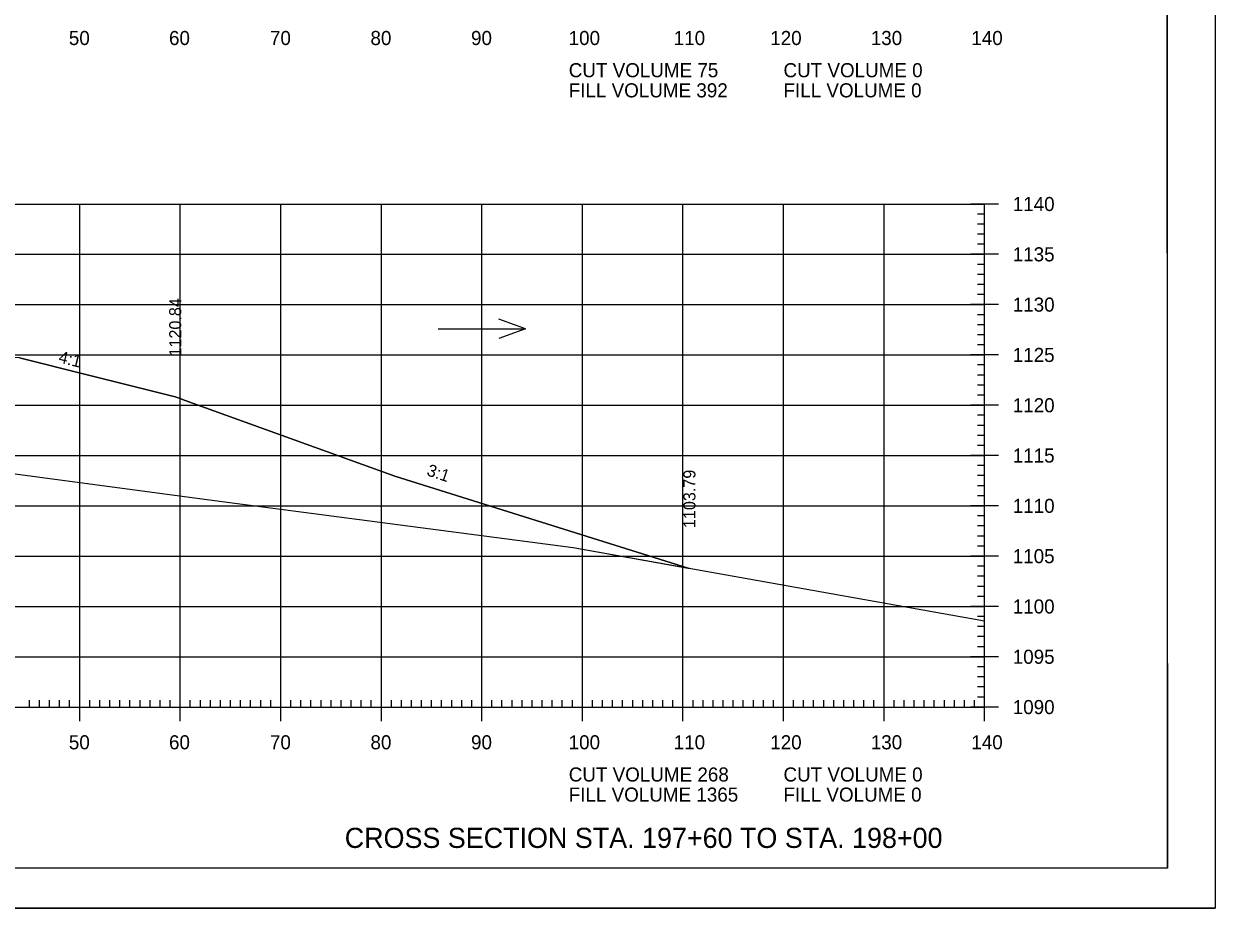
# Model space of a CAD drawing. Extents: x 1322838 to 1324533, y 339903 to 351025.
# Drawn here: x 1324217.4 to 1324335.9, y 350385.3 to 350473.2 of the extents above; entities that cross this region are included whole.
import ezdxf

# ---------------------------------------------------------------- set-up
doc = ezdxf.new("R2010")
doc.units = 0
for name, color, linetype in [('R_Axis', 7, 'Continuous'), ('R_Axis Annot', 7, 'Continuous'), ('R_Border', 7, 'Continuous'), ('R_Draft', 7, 'Continuous'), ('R_Exist Surface', 7, 'Continuous'), ('R_Fin Surface', 7, 'Continuous'), ('R_Fin Surface Annot', 7, 'Continuous'), ('R_Grid', 7, 'Continuous'), ('R_No Plot', 7, 'Continuous'), ('R_Water Annot', 7, 'Continuous')]:
    doc.layers.add(name, color=color, linetype=linetype)

msp = doc.modelspace()

# ---------------------------------------------------------------- linework, layer by layer
at = {"layer": 'R_Axis'}
for p, q in [((1324314.38, 350455.25), (1324311.58, 350455.25)), ((1324312.98, 350405.25), (1324312.98, 350455.25)), ((1324312.98, 350454.25), (1324312.28, 350454.25)), ((1324312.98, 350453.25), (1324312.28, 350453.25)), ((1324312.98, 350452.25), (1324312.28, 350452.25)), ((1324312.98, 350451.25), (1324312.28, 350451.25)), ((1324314.38, 350450.25), (1324311.58, 350450.25)), ((1324312.98, 350449.25), (1324312.28, 350449.25)), ((1324312.98, 350448.25), (1324312.28, 350448.25)), ((1324312.98, 350447.25), (1324312.28, 350447.25)), ((1324312.98, 350446.25), (1324312.28, 350446.25)), ((1324314.38, 350445.25), (1324311.58, 350445.25)), ((1324312.98, 350444.25), (1324312.28, 350444.25)), ((1324312.98, 350443.25), (1324312.28, 350443.25)), ((1324312.98, 350442.25), (1324312.28, 350442.25)), ((1324314.38, 350440.25), (1324311.58, 350440.25)), ((1324312.98, 350441.25), (1324312.28, 350441.25)), ((1324312.98, 350439.25), (1324312.28, 350439.25)), ((1324312.98, 350438.25), (1324312.28, 350438.25)), ((1324312.98, 350437.25), (1324312.28, 350437.25)), ((1324312.98, 350436.25), (1324312.28, 350436.25)), ((1324314.38, 350435.25), (1324311.58, 350435.25)), ((1324312.98, 350434.25), (1324312.28, 350434.25)), ((1324312.98, 350433.25), (1324312.28, 350433.25)), ((1324312.98, 350432.25), (1324312.28, 350432.25)), ((1324312.98, 350431.25), (1324312.28, 350431.25)), ((1324314.38, 350430.25), (1324311.58, 350430.25)), ((1324312.98, 350429.25), (1324312.28, 350429.25)), ((1324312.98, 350428.25), (1324312.28, 350428.25)), ((1324312.98, 350427.25), (1324312.28, 350427.25)), ((1324312.98, 350426.25), (1324312.28, 350426.25)), ((1324314.38, 350425.25), (1324311.58, 350425.25)), ((1324312.98, 350424.25), (1324312.28, 350424.25)), ((1324312.98, 350423.25), (1324312.28, 350423.25)), ((1324312.98, 350422.25), (1324312.28, 350422.25)), ((1324314.38, 350420.25), (1324311.58, 350420.25)), ((1324312.98, 350421.25), (1324312.28, 350421.25)), ((1324312.98, 350419.25), (1324312.28, 350419.25)), ((1324312.98, 350418.25), (1324312.28, 350418.25)), ((1324312.98, 350417.25), (1324312.28, 350417.25)), ((1324312.98, 350416.25), (1324312.28, 350416.25)), ((1324314.38, 350415.25), (1324311.58, 350415.25)), ((1324312.98, 350414.25), (1324312.28, 350414.25)), ((1324312.98, 350413.25), (1324312.28, 350413.25)), ((1324312.98, 350412.25), (1324312.28, 350412.25)), ((1324312.98, 350411.25), (1324312.28, 350411.25)), ((1324314.38, 350410.25), (1324311.58, 350410.25)), ((1324312.98, 350409.25), (1324312.28, 350409.25)), ((1324312.98, 350408.25), (1324312.28, 350408.25)), ((1324312.98, 350407.25), (1324312.28, 350407.25)), ((1324217.98, 350405.25), (1324217.98, 350405.95)), ((1324218.98, 350405.25), (1324218.98, 350405.95)), ((1324219.98, 350405.25), (1324219.98, 350405.95)), ((1324220.98, 350405.25), (1324220.98, 350405.95)), ((1324221.98, 350405.25), (1324221.98, 350405.95)), ((1324222.98, 350403.85), (1324222.98, 350406.65)), ((1324223.98, 350405.25), (1324223.98, 350405.95)), ((1324224.98, 350405.25), (1324224.98, 350405.95)), ((1324225.98, 350405.25), (1324225.98, 350405.95)), ((1324226.98, 350405.25), (1324226.98, 350405.95)), ((1324227.98, 350405.25), (1324227.98, 350405.95)), ((1324228.98, 350405.25), (1324228.98, 350405.95)), ((1324229.98, 350405.25), (1324229.98, 350405.95)), ((1324230.98, 350405.25), (1324230.98, 350405.95)), ((1324231.98, 350405.25), (1324231.98, 350405.95)), ((1324232.98, 350403.85), (1324232.98, 350406.65)), ((1324233.98, 350405.25), (1324233.98, 350405.95)), ((1324234.98, 350405.25), (1324234.98, 350405.95)), ((1324235.98, 350405.25), (1324235.98, 350405.95)), ((1324236.98, 350405.25), (1324236.98, 350405.95)), ((1324237.98, 350405.25), (1324237.98, 350405.95)), ((1324238.98, 350405.25), (1324238.98, 350405.95)), ((1324239.98, 350405.25), (1324239.98, 350405.95)), ((1324240.98, 350405.25), (1324240.98, 350405.95)), ((1324241.98, 350405.25), (1324241.98, 350405.95)), ((1324242.98, 350403.85), (1324242.98, 350406.65)), ((1324243.98, 350405.25), (1324243.98, 350405.95)), ((1324244.98, 350405.25), (1324244.98, 350405.95)), ((1324245.98, 350405.25), (1324245.98, 350405.95)), ((1324246.98, 350405.25), (1324246.98, 350405.95)), ((1324247.98, 350405.25), (1324247.98, 350405.95)), ((1324248.98, 350405.25), (1324248.98, 350405.95)), ((1324249.98, 350405.25), (1324249.98, 350405.95)), ((1324250.98, 350405.25), (1324250.98, 350405.95)), ((1324251.98, 350405.25), (1324251.98, 350405.95)), ((1324252.98, 350403.85), (1324252.98, 350406.65)), ((1324253.98, 350405.25), (1324253.98, 350405.95)), ((1324254.98, 350405.25), (1324254.98, 350405.95)), ((1324255.98, 350405.25), (1324255.98, 350405.95)), ((1324256.98, 350405.25), (1324256.98, 350405.95)), ((1324257.98, 350405.25), (1324257.98, 350405.95)), ((1324258.98, 350405.25), (1324258.98, 350405.95)), ((1324259.98, 350405.25), (1324259.98, 350405.95)), ((1324260.98, 350405.25), (1324260.98, 350405.95)), ((1324261.98, 350405.25), (1324261.98, 350405.95)), ((1324262.98, 350403.85), (1324262.98, 350406.65)), ((1324263.98, 350405.25), (1324263.98, 350405.95)), ((1324264.98, 350405.25), (1324264.98, 350405.95)), ((1324265.98, 350405.25), (1324265.98, 350405.95)), ((1324266.98, 350405.25), (1324266.98, 350405.95)), ((1324267.98, 350405.25), (1324267.98, 350405.95)), ((1324268.98, 350405.25), (1324268.98, 350405.95)), ((1324269.98, 350405.25), (1324269.98, 350405.95)), ((1324270.98, 350405.25), (1324270.98, 350405.95)), ((1324271.98, 350405.25), (1324271.98, 350405.95)), ((1324272.98, 350403.85), (1324272.98, 350406.65)), ((1324273.98, 350405.25), (1324273.98, 350405.95)), ((1324274.98, 350405.25), (1324274.98, 350405.95)), ((1324275.98, 350405.25), (1324275.98, 350405.95)), ((1324276.98, 350405.25), (1324276.98, 350405.95)), ((1324277.98, 350405.25), (1324277.98, 350405.95)), ((1324278.98, 350405.25), (1324278.98, 350405.95)), ((1324279.98, 350405.25), (1324279.98, 350405.95)), ((1324280.98, 350405.25), (1324280.98, 350405.95)), ((1324281.98, 350405.25), (1324281.98, 350405.95)), ((1324282.98, 350403.85), (1324282.98, 350406.65)), ((1324283.98, 350405.25), (1324283.98, 350405.95)), ((1324284.98, 350405.25), (1324284.98, 350405.95)), ((1324285.98, 350405.25), (1324285.98, 350405.95)), ((1324286.98, 350405.25), (1324286.98, 350405.95)), ((1324287.98, 350405.25), (1324287.98, 350405.95)), ((1324288.98, 350405.25), (1324288.98, 350405.95)), ((1324289.98, 350405.25), (1324289.98, 350405.95)), ((1324290.98, 350405.25), (1324290.98, 350405.95)), ((1324291.98, 350405.25), (1324291.98, 350405.95)), ((1324292.98, 350403.85), (1324292.98, 350406.65)), ((1324293.98, 350405.25), (1324293.98, 350405.95)), ((1324294.98, 350405.25), (1324294.98, 350405.95)), ((1324295.98, 350405.25), (1324295.98, 350405.95)), ((1324296.98, 350405.25), (1324296.98, 350405.95)), ((1324297.98, 350405.25), (1324297.98, 350405.95)), ((1324298.98, 350405.25), (1324298.98, 350405.95)), ((1324299.98, 350405.25), (1324299.98, 350405.95)), ((1324300.98, 350405.25), (1324300.98, 350405.95)), ((1324301.98, 350405.25), (1324301.98, 350405.95)), ((1324302.98, 350403.85), (1324302.98, 350406.65)), ((1324303.98, 350405.25), (1324303.98, 350405.95)), ((1324304.98, 350405.25), (1324304.98, 350405.95)), ((1324305.98, 350405.25), (1324305.98, 350405.95)), ((1324306.98, 350405.25), (1324306.98, 350405.95)), ((1324307.98, 350405.25), (1324307.98, 350405.95)), ((1324308.98, 350405.25), (1324308.98, 350405.95)), ((1324309.98, 350405.25), (1324309.98, 350405.95)), ((1324310.98, 350405.25), (1324310.98, 350405.95)), ((1324311.98, 350405.25), (1324311.98, 350405.95)), ((1324312.98, 350406.25), (1324312.28, 350406.25)), ((1324312.98, 350403.85), (1324312.98, 350406.65)), ((1324032.98, 350405.25), (1324312.98, 350405.25)), ((1324314.38, 350405.25), (1324311.58, 350405.25))]:
    msp.add_line(p, q, dxfattribs=at)
at = {"layer": 'R_Border'}
for q in [(1324331.16, 350594.71), (1324014.98, 350389.25)]:
    msp.add_line((1324331.16, 350389.25), q, dxfattribs=at)
at = {"layer": 'R_Exist Surface'}
msp.add_lwpolyline([(1324201.14, 350430.47), (1324236.39, 350425.79), (1324272.06, 350421.1), (1324312.98, 350413.81)], dxfattribs=at)
at = {"layer": 'R_Fin Surface'}
msp.add_lwpolyline([(1324217, 350439.95), (1324223.72, 350438.28), (1324232.48, 350436.09), (1324232.48, 350436.09), (1324233.08, 350435.87), (1324233.12, 350435.85), (1324254.31, 350428.21), (1324283.5, 350419.06), (1324283.51, 350419.06), (1324283.62, 350419.04)], dxfattribs=at)
at = {"layer": 'R_Grid'}
for p, q in [((1324032.98, 350455.25), (1324312.98, 350455.25)), ((1324222.98, 350405.25), (1324222.98, 350455.25)), ((1324232.98, 350405.25), (1324232.98, 350455.25)), ((1324242.98, 350405.25), (1324242.98, 350455.25)), ((1324252.98, 350405.25), (1324252.98, 350455.25)), ((1324262.98, 350405.25), (1324262.98, 350455.25)), ((1324272.98, 350405.25), (1324272.98, 350455.25)), ((1324282.98, 350405.25), (1324282.98, 350455.25)), ((1324292.98, 350405.25), (1324292.98, 350455.25)), ((1324302.98, 350405.25), (1324302.98, 350455.25)), ((1324312.98, 350405.25), (1324312.98, 350455.25)), ((1324032.98, 350450.25), (1324312.98, 350450.25)), ((1324032.98, 350445.25), (1324312.98, 350445.25)), ((1324032.98, 350440.25), (1324312.98, 350440.25)), ((1324032.98, 350435.25), (1324312.98, 350435.25)), ((1324032.98, 350430.25), (1324312.98, 350430.25)), ((1324032.98, 350425.25), (1324312.98, 350425.25)), ((1324032.98, 350420.25), (1324312.98, 350420.25)), ((1324032.98, 350415.25), (1324312.98, 350415.25)), ((1324032.98, 350410.25), (1324312.98, 350410.25)), ((1324032.98, 350405.25), (1324312.98, 350405.25))]:
    msp.add_line(p, q, dxfattribs=at)
at = {"layer": 'R_No Plot'}
msp.add_line((1324002.58, 350385.27), (1324335.91, 350385.27), dxfattribs=at)
for points in [[(1324002.57, 350598.6), (1324335.91, 350598.6), (1324335.91, 350385.26), (1324002.57, 350385.26)], [(1324248.9, 350594.71), (1324268.52, 350594.71), (1324268.52, 350584.83), (1324284.63, 350584.83), (1324307.83, 350584.83), (1324307.83, 350552.16), (1324331.04, 350552.16), (1324331.16, 350389.25), (1324014.98, 350389.25), (1324014.98, 350594.71)], [(1324169.73, 350440.77), (1324169.75, 350440.77), (1324171.66, 350440.51), (1324174.52, 350439.74), (1324176.41, 350439.22), (1324181.2, 350437.53), (1324184.38, 350436.4), (1324189.46, 350434.06), (1324192.94, 350432.55), (1324198.25, 350431.25), (1324201.14, 350430.47), (1324236.39, 350425.79), (1324272.06, 350421.1), (1324283.5, 350419.06), (1324254.31, 350428.21), (1324233.12, 350435.85), (1324233.08, 350435.87), (1324232.48, 350436.09), (1324232.48, 350436.09), (1324223.72, 350438.28), (1324217, 350439.95), (1324204.48, 350440.21), (1324172.98, 350440.84)]]:
    msp.add_lwpolyline(points, close=True, dxfattribs=at)
at = {"layer": 'R_Water Annot'}
for p, q in [((1324267.33, 350442.84), (1324264.67, 350443.81)), ((1324258.64, 350442.84), (1324267.33, 350442.84)), ((1324267.33, 350442.84), (1324264.67, 350441.87))]:
    msp.add_line(p, q, dxfattribs=at)

# ---------------------------------------------------------------- texts
at = {"layer": 'R_Axis Annot'}
for s, p in [('50', (1324221.9, 350471.05)), ('60', (1324231.86, 350471.05)), ('70', (1324241.9, 350471.05)), ('80', (1324251.9, 350471.05)), ('90', (1324261.9, 350471.05)), ('100', (1324271.61, 350471.05)), ('110', (1324282.06, 350471.05)), ('120', (1324291.66, 350471.05)), ('130', (1324301.66, 350471.05)), ('140', (1324311.66, 350471.05)), ('CUT VOLUME 75', (1324271.62, 350467.85)), ('CUT VOLUME 0', (1324292.98, 350467.85)), ('FILL VOLUME 392', (1324271.62, 350465.85)), ('FILL VOLUME 0', (1324292.98, 350465.85)), ('1140', (1324315.78, 350454.55)), ('1135', (1324315.78, 350449.55)), ('1130', (1324315.78, 350444.55)), ('1125', (1324315.78, 350439.55)), ('1120', (1324315.78, 350434.55)), ('1115', (1324315.78, 350429.55)), ('1110', (1324315.78, 350424.55)), ('1105', (1324315.78, 350419.55)), ('1100', (1324315.78, 350414.55)), ('1095', (1324315.78, 350409.55)), ('1090', (1324315.78, 350404.55)), ('50', (1324221.9, 350401.05)), ('60', (1324231.86, 350401.05)), ('70', (1324241.9, 350401.05)), ('80', (1324251.9, 350401.05)), ('90', (1324261.9, 350401.05)), ('100', (1324271.61, 350401.05)), ('110', (1324282.06, 350401.05)), ('120', (1324291.66, 350401.05)), ('130', (1324301.66, 350401.05)), ('140', (1324311.66, 350401.05)), ('CUT VOLUME 268', (1324271.62, 350397.85)), ('CUT VOLUME 0', (1324292.98, 350397.85)), ('FILL VOLUME 1365', (1324271.62, 350395.85)), ('FILL VOLUME 0', (1324292.98, 350395.85))]:
    msp.add_text(s, height=1.4, dxfattribs=at).set_placement(p)
at = {"layer": 'R_Draft'}
msp.add_text('CROSS SECTION STA. 197+60 TO STA. 198+00', height=2, dxfattribs=at).set_placement((1324249.34, 350391.25))
at = {"layer": 'R_Fin Surface Annot'}
for s, rotation, p in [('1120.84', 90, (1324233.08, 350440.09)), ('4:1', 345.9636, (1324220.8, 350439.52)), ('3:1', 341.5645, (1324257.42, 350428.3)), ('1103.79', 90, (1324284.22, 350423.04))]:
    msp.add_text(s, height=1.2, rotation=rotation, dxfattribs=at).set_placement(p)

doc.saveas('drawing.dxf')
